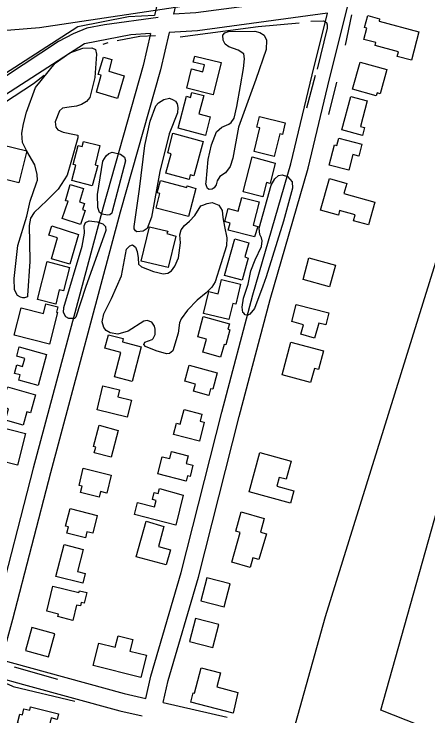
# Model space of a CAD drawing. Extents: x 3567028 to 3605064, y 510945 to 536587.
# Drawn here: x 3595552 to 3596245, y 519180 to 520355 of the extents above; entities that cross this region are included whole.
import ezdxf

# ---------------------------------------------------------------- set-up
doc = ezdxf.new("R2010")
doc.units = 0
for name, color, linetype in [('V-BLDG-OTLN', 7, 'Continuous'), ('V-ROAD-CNTR', 7, 'Continuous'), ('V-SITE-VEGE', 7, 'Continuous'), ('V-TOPO-SHOR', 7, 'Continuous'), ('V-UTIL-LINE', 7, 'Continuous')]:
    doc.layers.add(name, color=color, linetype=linetype)

msp = doc.modelspace()

# ---------------------------------------------------------------- linework, layer by layer
at = {"layer": 'V-BLDG-OTLN'}
for points in [[(3596163.1, 520342.9), (3596229.8, 520325.2), (3596217.2, 520277.8), (3596193.6, 520284), (3596195.7, 520291.7), (3596156.3, 520302.2), (3596157.7, 520307.4), (3596137.7, 520312.7), (3596142.7, 520331.5), (3596138.8, 520332.5), (3596144.1, 520352.5), (3596163.8, 520347.3)], [(3595736.2, 520251.8), (3595725.1, 520214), (3595689.8, 520224.4), (3595698.1, 520252.6), (3595693.1, 520254.1), (3595701.5, 520282.9), (3595715.6, 520278.8), (3595710.5, 520259.6)], [(3595898.7, 520273.9), (3595885.3, 520219.9), (3595841, 520230.9), (3595849, 520263.2), (3595868.1, 520258.5), (3595871, 520270), (3595852.1, 520274.7), (3595854.5, 520284.5)], [(3596131.4, 520274.7), (3596176, 520262.1), (3596164.6, 520221.7), (3596159.7, 520223.1), (3596158.3, 520218), (3596118.5, 520229.3)], [(3595869.6, 520218.8), (3595861.5, 520187.8), (3595880.5, 520182.8), (3595872.4, 520151.9), (3595826.5, 520163.9), (3595840.5, 520217.4), (3595847.5, 520215.5), (3595849.6, 520223.6)], [(3596100.8, 520161.2), (3596116, 520217.1), (3596143.2, 520209.7), (3596131.7, 520167), (3596138.7, 520165.1), (3596135.1, 520152)], [(3595997, 520154.4), (3595987.4, 520116.5), (3595953.7, 520125.1), (3595963.7, 520164.5), (3595958.4, 520165.9), (3595963, 520183.8), (3596006.1, 520172.8), (3596001.2, 520153.7)], [(3595817.9, 520155.6), (3595868.5, 520142), (3595852.9, 520084.4), (3595847.1, 520086), (3595845, 520078.1), (3595806, 520088.6), (3595814.8, 520121.3), (3595809.6, 520122.7)], [(3595682.7, 520067.6), (3595649, 520076.4), (3595655.6, 520102.2), (3595651, 520103.3), (3595659.1, 520135), (3595666, 520133.2), (3595668.2, 520141.7), (3595695.8, 520134.8), (3595687.7, 520102.8), (3595692.3, 520101.6)], [(3596119, 520119.9), (3596112.4, 520094), (3596079.6, 520102.3), (3596088.2, 520136.1), (3596092.4, 520135), (3596095.5, 520147.3), (3596134.1, 520137.2), (3596128.9, 520117.2)], [(3595532.3, 520136.3), (3595573.3, 520125.9), (3595560.2, 520072.5), (3595519.2, 520082.5)], [(3595950.4, 520115.9), (3595989.3, 520105.6), (3595980.5, 520071.7), (3595974.6, 520073.2), (3595968.3, 520048.9), (3595935.3, 520057.5)], [(3596094.9, 520018.5), (3596065.1, 520026.8), (3596079.9, 520079.8), (3596108.9, 520071.7), (3596104.1, 520054.5), (3596156, 520040), (3596145.4, 520002), (3596120.3, 520009), (3596123.2, 520019.1), (3596096.7, 520026.5)], [(3595638.2, 520042.5), (3595646, 520069.6), (3595668.3, 520063.2), (3595661.6, 520040.6), (3595669.8, 520037.7), (3595666.4, 520028.2), (3595671.1, 520026.5), (3595663.1, 520002.6), (3595632.7, 520012.8), (3595642.4, 520041.9)], [(3595856.5, 520063.3), (3595844.3, 520016), (3595789.8, 520030.3), (3595796.2, 520054.8), (3595791.5, 520056), (3595796.9, 520076.5), (3595841.2, 520065), (3595841.8, 520067.4)], [(3595954.4, 519982), (3595910.7, 519993.1), (3595913.8, 520005.3), (3595904.8, 520007.6), (3595910.6, 520029.5), (3595927.2, 520025.2), (3595933.3, 520048.2), (3595962.6, 520040.5), (3595952.3, 520001.6), (3595960, 519999.6)], [(3595660, 519986.3), (3595645.6, 519936.5), (3595614.8, 519945.4), (3595624.9, 519980.6), (3595610.5, 519984.8), (3595615.1, 520000.7)], [(3595822.8, 519983.2), (3595810.1, 519930.7), (3595765, 519941.5), (3595779, 519998.9), (3595809.6, 519991.7), (3595807.7, 519987.5)], [(3595944, 519946.4), (3595933.6, 519909.5), (3595904.4, 519917.7), (3595921.5, 519978.7), (3595944.8, 519972.1), (3595938.2, 519948.5)], [(3595607.2, 519941), (3595644.6, 519931), (3595635, 519891.8), (3595627.6, 519893.6), (3595621.7, 519869.6), (3595591.5, 519877.1)], [(3596045.7, 519947), (3596090.1, 519934.9), (3596080.2, 519898.5), (3596036.1, 519910.5)], [(3595911.5, 519843.6), (3595869, 519854), (3595878, 519890.7), (3595893.5, 519887), (3595899.4, 519910.8), (3595931.3, 519903), (3595923.2, 519869.7), (3595918.5, 519870.8)], [(3595624.9, 519855.5), (3595611.4, 519802.5), (3595552.5, 519817.4), (3595564.1, 519863.2), (3595601.3, 519853.8), (3595605.4, 519870.1), (3595625.4, 519865), (3595623.1, 519855.9)], [(3596024.3, 519868.8), (3596079.2, 519854.9), (3596074, 519834.8), (3596062.1, 519837.8), (3596055, 519812.7), (3596031.9, 519819.2), (3596036.4, 519835.1), (3596016.9, 519840.2)], [(3595868.7, 519848.9), (3595912.4, 519836.7), (3595909.9, 519827.4), (3595913.5, 519826.4), (3595906.4, 519801.4), (3595903.6, 519802.2), (3595897.6, 519781), (3595868.2, 519789.4), (3595874.3, 519810.8), (3595859.8, 519814.9)], [(3595765, 519798), (3595749.6, 519740.1), (3595720, 519748), (3595730.8, 519788.7), (3595704.2, 519795.8), (3595710.2, 519818.4), (3595734.9, 519811.9), (3595733.5, 519806.5)], [(3595606.6, 519785.1), (3595592.6, 519733.5), (3595559.8, 519742.4), (3595562.2, 519751), (3595552.7, 519753.6), (3595556.5, 519767.7), (3595566.2, 519765), (3595569.9, 519778.7), (3595556.5, 519782.4), (3595560.7, 519797.8)], [(3596015.4, 519806), (3596069.9, 519791.1), (3596061.4, 519760.2), (3596054.8, 519762), (3596048.4, 519738.2), (3596000.8, 519751.3)], [(3595845.3, 519767.5), (3595892.2, 519754.7), (3595884.6, 519727), (3595881.1, 519728), (3595878.1, 519716.8), (3595852.4, 519723.8), (3595855.6, 519735.5), (3595837.7, 519740.4)], [(3595573.3, 519689), (3595567.3, 519667.2), (3595537.8, 519675.5), (3595543, 519694.2), (3595531.5, 519697.4), (3595540.8, 519731), (3595588.1, 519717.8), (3595579.6, 519687.6)], [(3595741.3, 519680.4), (3595690.9, 519692.8), (3595700.8, 519732.9), (3595728.5, 519726), (3595725.7, 519714.5), (3595748.6, 519708.9)], [(3595862.2, 519639.9), (3595819.2, 519651.2), (3595824.2, 519670), (3595830.2, 519668.4), (3595836.7, 519693.1), (3595866.5, 519685.2), (3595863.4, 519673.5), (3595870.3, 519671.7)], [(3595571.2, 519653.2), (3595558, 519599.9), (3595526.4, 519607.7), (3595531.5, 519628.4), (3595485, 519640), (3595494.2, 519672.6)], [(3595726.4, 519658), (3595714.5, 519613.3), (3595686.3, 519620.8), (3595688.8, 519630.3), (3595685.1, 519631.3), (3595694.7, 519667.2)], [(3595840.4, 519573.1), (3595792.7, 519585.2), (3595800.1, 519614.1), (3595812.6, 519610.9), (3595815.5, 519622.6), (3595843.5, 519615.4), (3595840.3, 519602.8), (3595851.5, 519599.9), (3595846.6, 519580.9), (3595842.4, 519582)], [(3595963.4, 519621.3), (3596015.8, 519606.8), (3596007.6, 519576.4), (3595995.8, 519579.6), (3595991.9, 519564.9), (3596020.4, 519557.2), (3596014.9, 519536.6), (3595945.6, 519555.3)], [(3595667.8, 519594.8), (3595714.5, 519583.4), (3595707.1, 519553.3), (3595696.6, 519555.9), (3595694.3, 519546.5), (3595663.2, 519554.1), (3595665.9, 519565.1), (3595661.1, 519566.2)], [(3595835.2, 519549.5), (3595822.6, 519499.7), (3595753.4, 519517.3), (3595758.6, 519537.7), (3595787.1, 519530.5), (3595789.7, 519540.9), (3595783.8, 519542.4), (3595786.8, 519554), (3595793.4, 519552.3), (3595795.6, 519560.9)], [(3595646.2, 519527.4), (3595691.4, 519516), (3595683.8, 519485.9), (3595674.1, 519488.4), (3595671.6, 519478.3), (3595640.5, 519486.1), (3595643.2, 519496.9), (3595638.4, 519498)], [(3595970.5, 519510.7), (3595964.8, 519487.8), (3595974.4, 519485), (3595962, 519441.8), (3595951.7, 519444.7), (3595947.2, 519428.9), (3595916.5, 519437.7), (3595930.7, 519487.5), (3595923, 519489.7), (3595932.1, 519521.7)], [(3595802.7, 519497.4), (3595793.6, 519463.9), (3595813.9, 519458.4), (3595806.9, 519432.9), (3595756.7, 519446.5), (3595773, 519506.3)], [(3595621.8, 519413.8), (3595635.8, 519467.3), (3595667.7, 519459), (3595658, 519421.8), (3595671, 519418.4), (3595666.9, 519402.4)], [(3595875, 519411.5), (3595864.9, 519372.8), (3595903.6, 519362.8), (3595913.7, 519401.5)], [(3595650.3, 519340), (3595625.4, 519346.7), (3595626.4, 519350.7), (3595606.8, 519355.5), (3595617.2, 519397.6), (3595660.7, 519387), (3595661.4, 519389.8), (3595673.8, 519386.8), (3595669.5, 519369), (3595664.5, 519370.3), (3595663.1, 519364.4), (3595656.7, 519365.9)], [(3595856, 519343.3), (3595845.9, 519304.6), (3595884.6, 519294.5), (3595894.7, 519333.3)], [(3595581.7, 519328.3), (3595571.2, 519289.7), (3595609.8, 519279.2), (3595620.3, 519317.8)], [(3595764, 519244.6), (3595684.3, 519264.9), (3595693.9, 519302.3), (3595721.3, 519295.4), (3595726.2, 519314.5), (3595751.1, 519308.2), (3595746.1, 519288.8), (3595773.7, 519281.7)], [(3595919, 519184.6), (3595848, 519203.2), (3595852.1, 519218.7), (3595853.9, 519218.3), (3595865, 519260.7), (3595897.5, 519252.2), (3595891.4, 519229), (3595926.8, 519219.7)], [(3595579.6, 519195.4), (3595626.3, 519183.5), (3595624, 519174.5), (3595614.4, 519176.9), (3595606.1, 519144.3), (3595567.4, 519154.1), (3595570.2, 519165.1), (3595557.7, 519168.3), (3595561.5, 519183), (3595566, 519181.9), (3595568.4, 519192.1), (3595578.4, 519189.8)]]:
    msp.add_lwpolyline(points, close=True, dxfattribs=at)
at = {"layer": 'V-ROAD-CNTR'}
for points in [[(3596058.6, 521391.3), (3596052.9, 521319.5), (3595950.3, 520950.7), (3595855.5, 520621.6), (3595816.4, 520479.7), (3595787.4, 520352.9)], [(3595863.5, 520537.7), (3595845.5, 520472.4), (3595818.7, 520354.8)], [(3595801.9, 519202.8), (3595809.9, 519239.4), (3595861, 519412.4), (3595928.7, 519681.2), (3595980.6, 519877), (3596044.2, 520096.9), (3596080.1, 520246.4), (3596116.3, 520391.9), (3595856.3, 520357.1), (3595818.7, 520354.8)], [(3595787.4, 520352.9), (3595743.5, 520350.2), (3595658.7, 520333.7), (3595456.8, 520203.8)], [(3595772.7, 519209.5), (3595780.8, 519246.8), (3595832, 519420.3), (3595899.6, 519688.7), (3595951.7, 519885), (3596015.2, 520104.6), (3596050.9, 520253.5), (3596076.5, 520356.3), (3595859.2, 520327.2), (3595811.7, 520324.3)], [(3595780.5, 520322.4), (3595747.3, 520320.3), (3595670.1, 520305.4), (3595466.2, 520174.2)], [(3595780.5, 520322.4), (3595768.3, 520269), (3595701, 520031.7), (3595583.8, 519594.9), (3595520.2, 519349.6), (3595501.8, 519281.6)], [(3595811.7, 520324.3), (3595797.3, 520261.6), (3595729.9, 520023.7), (3595612.8, 519587.2), (3595549.2, 519341.9), (3595530.8, 519273.9)], [(3595530.8, 519273.9), (3595575.6, 519262.1), (3595736.5, 519217.8), (3595772.7, 519209.5)], [(3595523, 519245), (3595567.8, 519233.1), (3595729.2, 519188.7), (3595766.3, 519180.2)], [(3595801.9, 519202.8), (3595908.5, 519178.2)]]:
    msp.add_lwpolyline(points, dxfattribs=at)
at = {"layer": 'V-SITE-VEGE'}
for points in [[(3595873.8, 520073.6), (3595877, 520111.4), (3595882.4, 520136.3), (3595891, 520158.2), (3595899.9, 520165.5), (3595911.3, 520170.9), (3595915.3, 520173.8), (3595920.5, 520180.7), (3595925.1, 520200.1), (3595931.3, 520234.9), (3595936.3, 520264.2), (3595937.9, 520280), (3595936.5, 520288.4), (3595927.4, 520294.8), (3595911.3, 520300), (3595905.4, 520304.5), (3595902.2, 520311.1), (3595901.5, 520319.5), (3595904.9, 520323.6), (3595911.1, 520326.1), (3595954.8, 520326.4), (3595963.6, 520324.2), (3595970.5, 520319.7), (3595974.8, 520311.2), (3595974, 520295.8), (3595957, 520245.3), (3595927.7, 520166), (3595918.1, 520113.6), (3595914, 520099.7), (3595906.2, 520089.1), (3595896.6, 520083.4), (3595891.8, 520075.7), (3595890.2, 520069.1), (3595886.9, 520064), (3595883.9, 520062.2), (3595878.8, 520061.5), (3595875.9, 520063), (3595874.4, 520067.8), (3595873, 520070.7)], [(3595574.6, 519883.9), (3595574.6, 519881.7), (3595573.1, 519881.4), (3595572.7, 519881), (3595569.4, 519879.9), (3595566.5, 519880), (3595562.8, 519881.4), (3595557.7, 519884.1), (3595552.7, 519893.3), (3595552.1, 519912.4), (3595558.1, 519967.7), (3595573.2, 520016.8), (3595579.2, 520042), (3595589.4, 520072.4), (3595591.3, 520077.2), (3595591, 520086.4), (3595586.7, 520102.9), (3595573.3, 520125.4), (3595566.1, 520139.8), (3595564.8, 520155.9), (3595567.9, 520171.3), (3595572.8, 520190.7), (3595588.2, 520232.1), (3595620.8, 520272.9), (3595645.6, 520290.3), (3595667.3, 520298.2), (3595682, 520298.4), (3595688.6, 520295.8), (3595690, 520287.7), (3595687.1, 520248.8), (3595679.1, 520215.5), (3595673.5, 520208.6), (3595664.7, 520203.9), (3595656.6, 520201), (3595644.1, 520199.3), (3595633.4, 520197.6), (3595627.9, 520192.8), (3595620.7, 520174.5), (3595621.8, 520165.7), (3595625.4, 520161.3), (3595634.2, 520157.5), (3595653.2, 520153.7), (3595658.7, 520152.2), (3595659, 520147.8), (3595647.3, 520106.8), (3595640.9, 520085.6), (3595625.7, 520062.2), (3595607.1, 520042.9), (3595585.7, 520022.9), (3595579.7, 520013.4), (3595577.1, 520001), (3595577.9, 519972.7), (3595578.7, 519940.8)], [(3595753.3, 519999.7), (3595761.9, 520062), (3595771, 520134.9), (3595780.1, 520176), (3595789.2, 520201.2), (3595793.6, 520206.7), (3595802.8, 520212.1), (3595812, 520214.2), (3595818.2, 520211.6), (3595822.2, 520209.4), (3595825.1, 520204.9), (3595826.2, 520198.7), (3595825.8, 520189.9), (3595811.9, 520154.8), (3595795.9, 520091.8), (3595782.1, 520014.9), (3595774.9, 519996.2), (3595768.3, 519991.9), (3595757.6, 519990.5), (3595755.1, 519992.3), (3595753.3, 519995.3)], [(3595716.3, 520024.6), (3595715.6, 520022), (3595712.3, 520019.1), (3595708.6, 520018.4), (3595699.8, 520019.9), (3595695, 520022.9), (3595692.2, 520031), (3595691.6, 520053), (3595700.9, 520109.1), (3595706.5, 520117.9), (3595710.9, 520121.5), (3595716.1, 520123.7), (3595730, 520120.6), (3595736.9, 520115.4), (3595738.7, 520109.5)], [(3595974, 519915.1), (3595968.4, 519899.7), (3595954.5, 519862.1), (3595946.7, 519852.6), (3595943.4, 519851.2), (3595939, 519851.6), (3595936.4, 519854.2), (3595935, 519855.3), (3595934, 519864.5), (3595935.9, 519879.5), (3595943.8, 519902.9), (3595948.4, 519925.2), (3595955.9, 519943.5), (3595966.4, 519966.1), (3595967.2, 519975.3), (3595966.5, 519980.4), (3595963.6, 519986.3), (3595962.2, 519996.9), (3595982.6, 520068.6), (3595988.6, 520079.5), (3595994.5, 520084.6), (3596000.7, 520085.7), (3596009.9, 520083), (3596017.5, 520074.5), (3596018.1, 520063.9), (3596003, 520008.3)], [(3595864.8, 520033.8), (3595868.1, 520035.2), (3595875.1, 520037.7), (3595883.5, 520039.5), (3595894.9, 520035.4), (3595900.3, 520026.5), (3595901.3, 520014.4), (3595904.1, 519999.3), (3595908, 519980.6), (3595907.9, 519967.3), (3595888.6, 519906.9), (3595883.1, 519897.8), (3595873.8, 519888.3), (3595858.7, 519876), (3595842.4, 519859.6), (3595832, 519845), (3595829, 519838.4), (3595827, 519820.8), (3595817.9, 519791.2), (3595812.4, 519786.8), (3595807.2, 519786.1), (3595790, 519791.4), (3595772.1, 519798.5), (3595769.2, 519801.9), (3595771.1, 519805.9), (3595783.2, 519810.6), (3595784.7, 519812), (3595788.1, 519818.6), (3595788.4, 519821.5), (3595788.5, 519827.8), (3595787.4, 519832.9), (3595782.7, 519839.6), (3595775, 519842.2), (3595769.2, 519840.8), (3595743, 519824.5), (3595725.7, 519819.5), (3595713.2, 519821.4), (3595706.3, 519825.2), (3595702.3, 519830.3), (3595699.8, 519839.9), (3595702.5, 519853.1), (3595715.2, 519879), (3595732, 519917.1), (3595740.1, 519961.4), (3595745.6, 519967.2), (3595750.4, 519968.7), (3595755.2, 519965), (3595758, 519957.6), (3595759.8, 519946.9), (3595760.4, 519936.3), (3595765.2, 519932.2), (3595785.3, 519924.3), (3595792.6, 519922.4), (3595801.8, 519920.5), (3595809.5, 519921.2), (3595815.8, 519925.2), (3595821.3, 519932.8), (3595827.3, 519947.1), (3595830.8, 519972.4), (3595829.8, 519985.3), (3595831.8, 519994), (3595837.3, 520001.3), (3595845.8, 520008.2), (3595854.4, 520017.7)], [(3595655.4, 519847.5), (3595653.2, 519845.6), (3595647.7, 519845.3), (3595643.6, 519845.4), (3595638.9, 519848), (3595634.9, 519855.7), (3595635.3, 519864.1), (3595666.3, 519966.6), (3595670.2, 519988.3), (3595669.5, 520000.8), (3595671.8, 520006.2), (3595678, 520008.8), (3595690.9, 520007.5), (3595700.8, 520003.8), (3595705.1, 519999.3), (3595705.8, 519992.7), (3595671.6, 519897.2)]]:
    msp.add_lwpolyline(points, close=True, dxfattribs=at)
at = {"layer": 'V-TOPO-SHOR'}
for p, q in [((3596106.9, 520302.8), (3596117.6, 520354)), ((3595701.2, 520304.8), (3595709.5, 520307.7)), ((3596056, 520252), (3596041.5, 520197.7)), ((3596078.7, 520187.1), (3596092.6, 520241.2)), ((3595552.2, 519262.3), (3595625, 519241.8))]:
    msp.add_line(p, q, dxfattribs=at)
for points in [[(3595793.1, 520349.2), (3595703.4, 520336.8), (3595673.8, 520331.5), (3595650.8, 520321.8), (3595626.6, 520309), (3595538, 520250.4), (3595475.1, 520211.7)], [(3595830.3, 520317), (3595960.8, 520334), (3596029.4, 520340.2)], [(3596048.9, 520343), (3596070, 520343.8), (3596075.1, 520341), (3596076.4, 520337), (3596076.4, 520331.7), (3596059.6, 520263)], [(3595724.5, 520311), (3595762.8, 520318.1), (3595788.7, 520318.9)], [(3595486.8, 520175.1), (3595584.8, 520239.1), (3595602.5, 520253)], [(3595535.2, 519236.4), (3595542.3, 519233.2), (3595550.5, 519229.4), (3595653.9, 519204.9)]]:
    msp.add_lwpolyline(points, dxfattribs=at)
at = {"layer": 'V-UTIL-LINE'}
for points in [[(3593722.3, 520581), (3593792.3, 520296.6), (3593801.9, 520296.7), (3593896.1, 520296.1), (3594592.4, 520277.2), (3594978.9, 520291.6), (3595334, 520311.4), (3595594.8, 520332.4), (3596449.3, 520461.1), (3596585, 520260.3), (3596252.5, 519138.1), (3596497.9, 519105.4), (3599194.1, 517725.2), (3599314.9, 517613.9), (3599409.7, 517389.2), (3599477, 517244.3), (3601053, 517177.2), (3601020.6, 516600.3)], [(3599361.9, 517381.5), (3599253.3, 517550.7), (3599144.6, 517684), (3598801.1, 517874.5), (3597968.3, 518283.7), (3596650.6, 518975.6), (3596417.4, 519090.5), (3596166, 519189.8), (3596424.9, 520110.5), (3596559.2, 520523.7)], [(3596431.7, 520499.1), (3596072.9, 519346), (3595983.9, 519028.5), (3595942.5, 518820.2)]]:
    msp.add_lwpolyline(points, dxfattribs=at)

doc.saveas('drawing.dxf')
